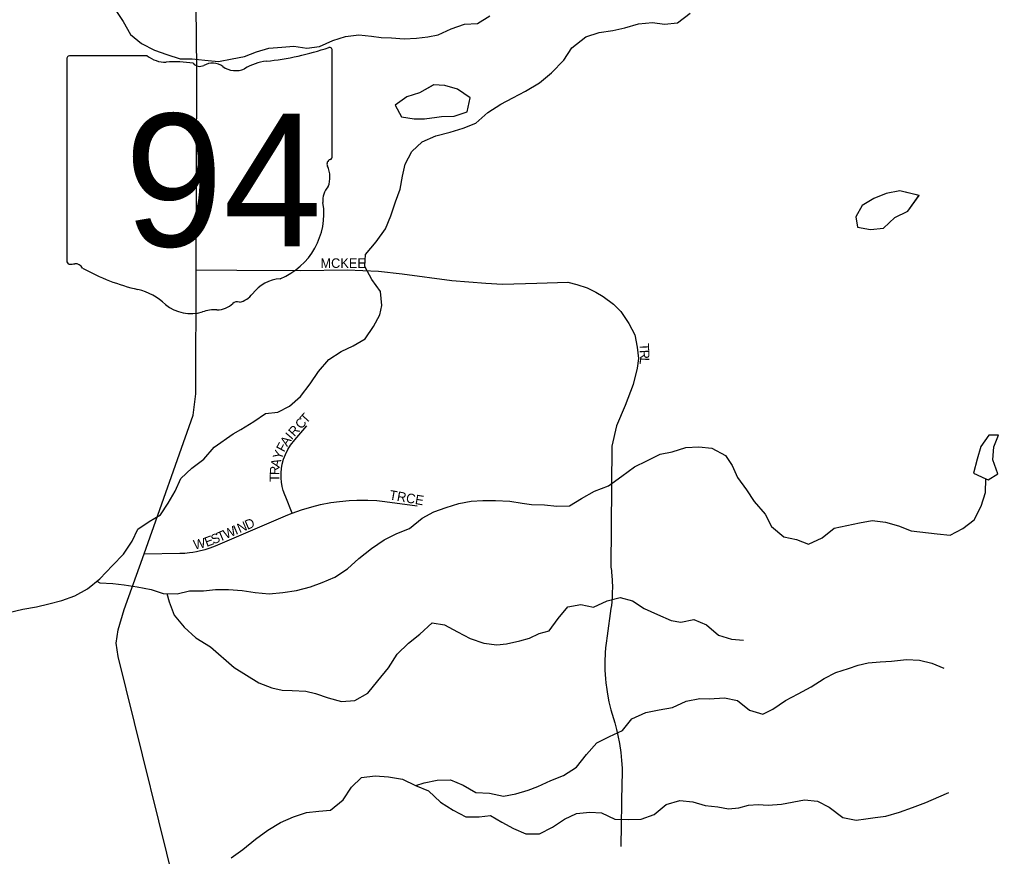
# Model space of a CAD drawing. Extents: x 1985906 to 2277390, y 930619 to 1324581.
# Drawn here: x 2180694 to 2185829, y 1182652 to 1187043 of the extents above; entities that cross this region are included whole.
import ezdxf

# ---------------------------------------------------------------- set-up
doc = ezdxf.new("R2010")
doc.units = 0
for name, color, linetype in [('GM_X_Minor_Lake', 7, 'Continuous'), ('GM_X_Minor_River', 7, 'Continuous'), ('GM_X_State_Location', 7, 'Continuous'), ('GM_X_State_Route', 7, 'Continuous'), ('GM_X_State_Shield', 7, 'Continuous'), ('GM_X_Township_Subdivision', 7, 'Continuous'), ('GM_X_Township_Subdivision_Text', 7, 'Continuous')]:
    doc.layers.add(name, color=color, linetype=linetype)

msp = doc.modelspace()

# ---------------------------------------------------------------- linework, layer by layer
at = {"layer": 'GM_X_Minor_Lake'}
for points in [[(2182865.1, 1186700.2), (2182792.7, 1186658.5), (2182724.9, 1186637.4), (2182665.4, 1186594.4), (2182698.4, 1186532.6), (2182764.7, 1186521.6), (2182818.8, 1186522.4), (2182882.8, 1186531.3)], [(2182864.2, 1186699.7), (2182792.7, 1186658.5), (2182724.9, 1186637.4), (2182665.4, 1186594.4), (2182698.4, 1186532.6), (2182764.7, 1186521.6), (2182818.8, 1186522.4), (2182882.8, 1186531.3)], [(2182882.8, 1186531.3), (2182906.8, 1186533.7), (2182974.9, 1186536.7), (2183042.7, 1186559.8), (2183057.6, 1186632.3), (2182990.8, 1186677.5), (2182924.4, 1186696.6), (2182863.6, 1186700.3)], [(2182882.8, 1186531.3), (2182906.8, 1186533.7), (2182974.9, 1186536.7), (2183042.7, 1186559.8), (2183057.6, 1186632.3), (2182990.8, 1186677.5), (2182924.4, 1186696.6), (2182865.1, 1186700.2)], [(2185412.9, 1186120.3), (2185311.9, 1186143.9), (2185240, 1186130.7), (2185176.2, 1186103.7), (2185114.7, 1186066.7), (2185081.5, 1186008), (2185090.3, 1185953.9)], [(2185412.3, 1186120.4), (2185311.9, 1186143.9), (2185240, 1186130.7), (2185176.2, 1186103.7), (2185114.7, 1186066.7), (2185081.5, 1186008), (2185090.3, 1185953.9)], [(2185090.3, 1185953.9), (2185158.7, 1185940.9), (2185226.7, 1185947.9), (2185286, 1186005), (2185353.6, 1186038.1), (2185413.3, 1186121)], [(2185090.3, 1185953.9), (2185158.7, 1185940.9), (2185226.7, 1185947.9), (2185286, 1186005), (2185353.6, 1186038.1), (2185412.9, 1186120.3)], [(2185806.8, 1184862.8), (2185778.7, 1184862.8), (2185736.6, 1184802.5), (2185716.6, 1184736.2), (2185698.6, 1184663.9), (2185763, 1184633.5)], [(2185806.9, 1184862.8), (2185778.7, 1184862.8), (2185736.6, 1184802.5), (2185716.6, 1184736.2), (2185698.6, 1184663.9), (2185762.9, 1184633.5)], [(2185763, 1184633.5), (2185775, 1184627.9), (2185825.2, 1184660.1), (2185799, 1184732.3), (2185804.9, 1184800.6), (2185829, 1184862.9), (2185806.8, 1184862.8)]]:
    msp.add_lwpolyline(points, dxfattribs=at)
at = {"layer": 'GM_X_Minor_River'}
for points in [[(2181151.5, 1187164), (2181237.6, 1187032.8), (2181276.8, 1186965.2), (2181333.6, 1186917.8), (2181402.3, 1186882.7), (2181466.8, 1186859.6), (2181537.3, 1186836.6), (2181599.4, 1186837.5), (2181665.6, 1186830.4), (2181737.9, 1186823.5), (2181809.9, 1186836.6), (2181873.8, 1186849.6), (2181937.6, 1186874.6), (2182001.4, 1186893.6), (2182069.5, 1186898.7), (2182133.5, 1186903.6), (2182201.8, 1186892.6), (2182267.9, 1186901.6), (2182337.5, 1186932.7), (2182403.3, 1186953.8), (2182473.4, 1186962.8), (2182539.6, 1186955.8), (2182591.8, 1186948.6), (2182646, 1186947.3), (2182712.2, 1186942.3), (2182776.3, 1186945.3), (2182836.3, 1186952.2), (2182890.2, 1186963), (2182957.9, 1186994.1), (2183027.7, 1187019.2), (2183095.8, 1187022.3), (2183161.3, 1187063.4)], [(2181814.9, 1184869.1), (2181855.4, 1184891.6), (2181923.1, 1184933.4), (2181984.6, 1184976.5), (2182048.6, 1184983.5), (2182110.2, 1185014.5), (2182167.6, 1185065.5), (2182218.7, 1185132.5), (2182261.8, 1185197.4), (2182316.9, 1185260.4), (2182380.5, 1185301.5), (2182444.2, 1185330.6), (2182507.7, 1185367.6), (2182550.8, 1185432.5), (2182584, 1185493.2), (2182595.2, 1185543.6), (2182588.1, 1185615.7), (2182543, 1185679.3), (2182505.9, 1185747), (2182509, 1185811.2), (2182564.1, 1185876.3), (2182613.2, 1185945.3), (2182642.2, 1186013.9), (2182667.1, 1186086.6), (2182690.1, 1186153.1), (2182703.1, 1186221.6), (2182716.2, 1186284), (2182751.3, 1186350.8), (2182806.6, 1186401.8), (2182878.3, 1186432.9), (2182952.2, 1186452.1), (2183022, 1186473.2), (2183087.7, 1186500.3), (2183151, 1186555.4), (2183218.5, 1186598.6), (2183282.1, 1186631.6), (2183347.7, 1186666.7), (2183421.2, 1186711.9), (2183484.6, 1186763.1), (2183549.7, 1186830.3), (2183590.8, 1186895.1), (2183664.1, 1186952.4), (2183733.9, 1186975.5), (2183805.9, 1186986.6), (2183869.8, 1186999.6), (2183941.6, 1187020.8), (2184013.7, 1187027.8), (2184077.9, 1187018.8), (2184146, 1187025.8), (2184211.4, 1187076.9)], [(2180638.9, 1183932.7), (2180711.2, 1183948.9), (2180783.5, 1183961), (2180847.7, 1183977.1), (2180916, 1183995.3), (2180984.3, 1184019.5), (2181050.6, 1184055.7), (2181114.8, 1184108), (2181181, 1184178.4), (2181239.1, 1184238.7), (2181285.2, 1184307), (2181315.3, 1184369.3), (2181373.5, 1184409.5), (2181433.7, 1184443.8), (2181473.8, 1184506), (2181509.9, 1184568.3), (2181539.9, 1184634.6), (2181598.1, 1184688.9), (2181660.3, 1184737.2), (2181714.5, 1184799.5), (2181815.2, 1184869.3)], [(2181098.8, 1184097.2), (2181114.8, 1184087.9), (2181183.1, 1184084), (2181243.4, 1184078), (2181311.7, 1184066.1), (2181384.1, 1184052.1), (2181448.4, 1184032.1), (2181520.7, 1184030.2), (2181585, 1184046.3), (2181659.3, 1184046.4), (2181721.6, 1184052.5), (2181789.9, 1184052.6), (2181862.2, 1184046.7), (2181930.6, 1184036.7), (2182002.9, 1184030.8), (2182075.2, 1184036.9), (2182147.5, 1184047), (2182219.8, 1184067.2), (2182282.1, 1184089.4), (2182348.3, 1184117.6), (2182414.6, 1184161.8), (2182474.8, 1184216.1), (2182541, 1184268.4), (2182607.2, 1184312.7), (2182673.5, 1184346.9), (2182739.7, 1184373.1), (2182805.9, 1184427.4), (2182868.2, 1184459.6), (2182932.4, 1184483.8), (2182998.7, 1184503.9), (2183063, 1184516.1), (2183125.2, 1184520.1), (2183191.5, 1184520.2), (2183265.9, 1184516.3), (2183330.2, 1184506.3), (2183380.4, 1184498.4), (2183448.7, 1184496.4), (2183513, 1184490.5), (2183579.3, 1184492.6), (2183641.6, 1184530.8), (2183709.8, 1184569.1), (2183784.1, 1184597.3), (2183854.3, 1184647.6), (2183920.6, 1184695.8), (2183984.8, 1184728), (2184055.1, 1184762.3), (2184117.4, 1184774.4), (2184189.6, 1184798.6), (2184258, 1184800.7), (2184326.3, 1184794.7), (2184396.6, 1184756.7), (2184432.9, 1184702.5), (2184461.1, 1184640.3), (2184507.4, 1184576.1), (2184547.7, 1184513.9), (2184606, 1184447.7), (2184638.3, 1184383.5), (2184702.6, 1184329.3), (2184769, 1184315.3), (2184833.3, 1184291.3), (2184903.6, 1184323.6), (2184967.8, 1184373.8), (2185100.3, 1184402.1), (2185166.6, 1184414.2), (2185236.9, 1184406.3), (2185305.3, 1184386.3), (2185371.6, 1184360.3), (2185508.2, 1184344.4), (2185576.6, 1184338.4), (2185642.8, 1184372.7), (2185701, 1184418.9), (2185739.1, 1184489.2), (2185761.1, 1184561.6), (2185762.9, 1184633.5)], [(2181466.7, 1184031.6), (2181478.6, 1183988), (2181504.8, 1183917.7), (2181557.1, 1183855.5), (2181619.5, 1183799.4), (2181695.9, 1183751.3), (2181820.6, 1183643), (2181949.3, 1183562.8), (2182017.7, 1183536.8), (2182071.9, 1183524.8), (2182124.2, 1183522.9), (2182196.5, 1183518.9), (2182246.7, 1183507), (2182313.1, 1183485), (2182383.4, 1183465), (2182453.7, 1183471.1), (2182522, 1183509.3), (2182574.1, 1183573.6), (2182630.3, 1183642), (2182674.4, 1183714.3), (2182734.6, 1183770.6), (2182794.8, 1183818.9), (2182859, 1183877.2), (2182923.3, 1183867.3), (2182991.6, 1183831.2), (2183058, 1183795.1), (2183130.3, 1183771.1), (2183198.7, 1183763.2), (2183248.9, 1183767.3), (2183319.2, 1183783.4), (2183369.4, 1183797.5), (2183419.6, 1183821.7), (2183471.8, 1183835.8), (2183519.9, 1183900.1), (2183570.1, 1183962.4), (2183638.3, 1183974.6), (2183704.7, 1183960.6), (2183776.9, 1183992.8), (2183845.2, 1184011), (2183909.5, 1183993), (2183969.9, 1183952.9), (2184040.2, 1183920.8), (2184112.6, 1183890.8), (2184162.8, 1183880.8), (2184231.1, 1183895), (2184297.5, 1183867), (2184359.8, 1183812.8), (2184428.2, 1183792.8), (2184492.5, 1183786.9)], [(2182772.1, 1183023.6), (2182816, 1183037.8), (2182884.3, 1183051.9), (2182954.6, 1183054), (2183020.9, 1183026), (2183087.3, 1182987.9), (2183159.6, 1182984), (2183232, 1182968), (2183298.2, 1182980.1), (2183362.5, 1183000.3), (2183412.7, 1183018.4), (2183481, 1183050.6), (2183547.2, 1183076.8), (2183615.5, 1183121.1), (2183667.6, 1183187.4), (2183721.8, 1183247.7), (2183788, 1183282), (2183856.3, 1183312.2), (2183906.4, 1183374.5), (2183978.7, 1183406.7), (2184049, 1183420.8), (2184119.3, 1183433), (2184191.6, 1183467.2), (2184261.9, 1183481.4), (2184312.1, 1183479.4), (2184392.5, 1183483.5), (2184460.8, 1183469.6), (2184523.1, 1183419.4), (2184593.5, 1183399.4), (2184645.7, 1183425.6), (2184711.9, 1183469.9), (2184778.2, 1183506.1), (2184846.4, 1183542.3), (2184914.7, 1183586.6), (2184976.9, 1183616.8), (2185043.2, 1183638.9), (2185093.4, 1183655.1), (2185145.6, 1183667.2), (2185207.9, 1183673.3), (2185268.1, 1183677.4), (2185346.5, 1183685.5), (2185414.8, 1183681.6), (2185479.1, 1183665.6), (2185543.4, 1183639.6)], [(2181804, 1182644.9), (2181866.2, 1182689.2), (2181932.4, 1182743.5), (2181996.7, 1182789.8), (2182062.9, 1182830), (2182131.2, 1182860.2), (2182199.4, 1182882.4), (2182263.7, 1182890.5), (2182326, 1182894.6), (2182392.2, 1182948.9), (2182436.3, 1183015.2), (2182488.5, 1183065.5), (2182558.8, 1183075.6), (2182629.1, 1183069.7), (2182703.5, 1183057.7), (2182771.8, 1183023.7), (2182840.2, 1182995.6), (2182902.5, 1182937.5), (2182968.9, 1182895.4), (2183035.2, 1182859.3), (2183105.6, 1182859.4), (2183163.8, 1182867.5), (2183224.1, 1182831.4), (2183284.5, 1182799.4), (2183350.8, 1182771.4), (2183421.1, 1182771.4), (2183489.4, 1182805.7), (2183553.6, 1182847.9), (2183615.8, 1182878.1), (2183686.1, 1182884.2), (2183746.4, 1182880.3), (2183816.8, 1182848.2), (2183889.1, 1182846.3), (2183955.4, 1182848.4), (2184023.7, 1182872.6), (2184085.9, 1182924.9), (2184158.2, 1182945.1), (2184226.5, 1182939.1), (2184290.8, 1182919.1), (2184357.1, 1182913.2), (2184413.4, 1182901.2), (2184467.6, 1182907.3), (2184517.8, 1182921.4), (2184568.1, 1182925.5), (2184620.3, 1182921.5), (2184690.6, 1182925.6), (2184811.1, 1182949.9), (2184879.4, 1182941.9), (2184941.8, 1182909.9), (2185012.2, 1182855.8), (2185082.5, 1182841.8), (2185132.7, 1182849.9), (2185182.9, 1182856), (2185239.2, 1182864.1), (2185309.5, 1182884.2), (2185377.7, 1182908.4), (2185448, 1182934.6), (2185516.3, 1182964.8), (2185568.5, 1182987)]]:
    msp.add_lwpolyline(points, dxfattribs=at)
at = {"layer": 'GM_X_State_Route'}
msp.add_lwpolyline([(2181426.1, 1180954.5), (2181460.5, 1181198.9), (2181500.5, 1181483.2), (2181570.4, 1182147), (2181569.7, 1182217.3), (2181552.6, 1182323.6), (2181211.8, 1183701.9), (2181201.1, 1183772), (2181212.4, 1183840.4), (2181243.5, 1183947.2), (2181347.3, 1184239.8), (2181605.7, 1184968.3), (2181618.5, 1185079.1), (2181620.5, 1185730.1), (2181623.7, 1186784.1), (2181612.3, 1187934.1), (2181612.3, 1187937)], dxfattribs=at)
at = {"layer": 'GM_X_State_Shield'}
for p, q in [((2182334.4, 1186326.5), (2182334.4, 1186879.2)), ((2180942.2, 1186834.8), (2180942.2, 1185778.2)), ((2181363.6, 1186853), (2180955.9, 1186853)), ((2182334.2, 1186326.6), (2182334.4, 1186326.5))]:
    msp.add_line(p, q, dxfattribs=at)
for centre, radius, start, end in [((2181838.5, 1188293.6), 1476.4, 275.8445, 288.9065), ((2182318.9, 1186881.5), 15.5, 351.8621, 97.738), ((2180958.2, 1186837.1), 16.1, 98.1301, 188.1301), ((2181460.7, 1186975.7), 156.4, 231.6195, 271.1119), ((2181512.6, 1186259.8), 561.6, 80.4867, 94.9883), ((2181640.1, 1186842.6), 45.1, 219.7921, 297.1024), ((2181706.3, 1186720.4), 93.8, 54.4667, 119.1411), ((2182026.8, 1186530.3), 297, 97.3462, 120.7689), ((2181827.4, 1186887.9), 112.9, 233.8562, 294.8282), ((2182330.8, 1186285.9), 24, 107.944, 210.337), ((2182317.8, 1186324.3), 16.6, 289.6038, 7.7341), ((2182178.2, 1186216), 144, 340.033, 23.6496), ((2182389.9, 1186095.1), 104.8, 136.8065, 186.9296), ((2181921.2, 1186024.8), 369.3, 292.3089, 8.9858), ((2180958.3, 1185775.9), 16.3, 171.9584, 258.3066), ((2180960.8, 1185884), 124.2, 267.339, 280.6039), ((2180986.2, 1185717.2), 44.8, 29.7484, 93.2717), ((2181551.5, 1186666.6), 1066.1, 240.4129, 257.1985), ((2182076.9, 1185481.5), 202.2, 94.4031, 142.5768), ((2181233.6, 1185303.5), 333.6, 47.1842, 75.836), ((2181820.6, 1185675.8), 119.3, 282.8732, 323.2771), ((2181594.4, 1185712), 211.7, 230.7004, 286.2918), ((2181716.7, 1185346.7), 173.9, 85.6951, 111.2099), ((2181732.2, 1185632.9), 112.8, 268.777, 315.5493), ((2181834.2, 1185530.5), 31.8, 65.7517, 132.6484)]:
    msp.add_arc(centre, radius, start, end, dxfattribs=at)
at = {"layer": 'GM_X_Township_Subdivision'}
for points in [[(2181620.5, 1185730.1), (2181834.7, 1185728.5)], [(2181834.7, 1185728.5), (2182169.2, 1185725.9), (2182413.4, 1185729.6), (2182577.7, 1185722.7), (2182701.9, 1185709.5), (2182962.4, 1185673.2), (2183140.7, 1185660.4), (2183226.8, 1185655), (2183407, 1185660.2), (2183571.1, 1185665.4), (2183617.2, 1185653.6), (2183671.4, 1185636), (2183717.6, 1185612.2), (2183755.8, 1185590.4), (2183810.2, 1185550.7), (2183848.5, 1185510.9), (2183891, 1185449), (2183921.5, 1185389), (2183934, 1185325), (2183940.4, 1185264.8), (2183934.8, 1185214.7), (2183913.4, 1185128.3), (2183870.2, 1185017.7), (2183824.9, 1184911.1), (2183801.7, 1184804.7), (2183796.5, 1184170.6), (2183798.8, 1184152), (2183800, 1184140.4), (2183801.2, 1184128.4), (2183803.1, 1184098.4), (2183803.9, 1184064.2), (2183803.6, 1184037.8), (2183802.1, 1184007), (2183798.6, 1183969.6), (2183796.5, 1183952.5), (2183776.3, 1183809.8), (2183770.7, 1183770.5), (2183768.4, 1183745.9), (2183765.9, 1183719.7), (2183764.1, 1183672.4), (2183764.7, 1183628.9), (2183767.5, 1183583.4), (2183769.5, 1183562.5), (2183774, 1183528.2), (2183778, 1183503.6), (2183786.2, 1183463.2), (2183796.5, 1183422.1), (2183816.4, 1183352.8), (2183825.8, 1183317.8), (2183832.9, 1183287.3), (2183841.1, 1183245.6), (2183848.2, 1183197.8), (2183852.5, 1183156.2), (2183855, 1183115.7), (2183855.8, 1183076.1), (2183854.3, 1183042.9), (2183848.3, 1182705)], [(2182124.6, 1184453.3), (2182090.6, 1184537.4), (2182085.4, 1184549.6), (2182077.3, 1184573), (2182072.1, 1184593.1), (2182068.1, 1184615.9), (2182066.2, 1184636.8), (2182066.1, 1184665.2), (2182068.1, 1184687.6), (2182072.1, 1184710.3), (2182079.1, 1184736.4), (2182088.8, 1184761.9), (2182101.3, 1184786.9), (2182116.3, 1184810.7), (2182138.3, 1184837.9), (2182202, 1184911.1)], [(2181347.3, 1184239.8), (2181535.4, 1184243), (2181545.8, 1184243.3), (2181560.4, 1184244.1), (2181573.3, 1184245.1), (2181585.8, 1184246.5), (2181603.2, 1184248.8), (2181621.7, 1184252), (2181642.7, 1184256.6), (2181667.7, 1184263.2), (2181694.4, 1184271.8), (2181722.3, 1184282.7), (2182101.8, 1184443.7), (2182124.6, 1184453.3), (2182173.3, 1184470.6), (2182228.1, 1184487.2), (2182272.9, 1184498.3), (2182326.9, 1184508.7), (2182372.5, 1184515.2), (2182423.1, 1184519.9), (2182463.6, 1184521.8), (2182521.9, 1184521.6), (2182568.8, 1184519.1), (2182610.1, 1184515), (2182780.5, 1184490.9)]]:
    msp.add_lwpolyline(points, dxfattribs=at)

# ---------------------------------------------------------------- texts
at = {"layer": 'GM_X_State_Location'}
for s in ['s', 'r']:
    msp.add_text(s, height=1, dxfattribs=at).set_placement((2181622.6, 1186236.3))
msp.add_text('94', height=1, rotation=0, dxfattribs=at).set_placement((2181370.8, 1186163.5))
at = {"layer": 'GM_X_State_Shield'}
msp.add_text('94', height=696.1, dxfattribs=at).set_placement((2181244.8, 1185852.7))
at = {"layer": 'GM_X_Township_Subdivision_Text'}
for s, rotation, p in [('MCKEE', 0, (2182272.8, 1185740.2)), ('T', 272.7328, (2183945.4, 1185344.2)), ('R', 272.7437, (2183947, 1185309.1)), ('L', 267.2945, (2183948.9, 1185270.8)), ('T', 47.9905, (2182198, 1184920.1)), ('R', 48.1446, (2182136.3, 1184851.4)), ('C', 48.0074, (2182171.5, 1184890.7)), ('I', 49.1142, (2182122.1, 1184835)), ('F', 62.1766, (2182082.1, 1184770.2)), ('A', 55.0975, (2182097.7, 1184800)), ('Y', 69.8302, (2182067.7, 1184730.5)), ('R', 88.4453, (2182056.8, 1184652.5)), ('A', 76.0698, (2182057.5, 1184689.2)), ('T', 89.6175, (2182056.6, 1184617.5)), ('TRCE', 349.9975, (2182630.8, 1184525.7)), ('I', 23.3308, (2181828.6, 1184339.1)), ('N', 23.3325, (2181848.8, 1184347.8)), ('D', 23.3475, (2181889.2, 1184365.2)), ('S', 22.5553, (2181710.6, 1184288.8)), ('T', 23.2043, (2181743.6, 1184302.5)), ('W', 23.3385, (2181776.1, 1184316.4)), ('W', 11.7847, (2181611.8, 1184261.8)), ('E', 20.4251, (2181675.7, 1184275.8))]:
    msp.add_text(s, height=50, rotation=rotation, dxfattribs=at).set_placement(p)

doc.saveas('drawing.dxf')
